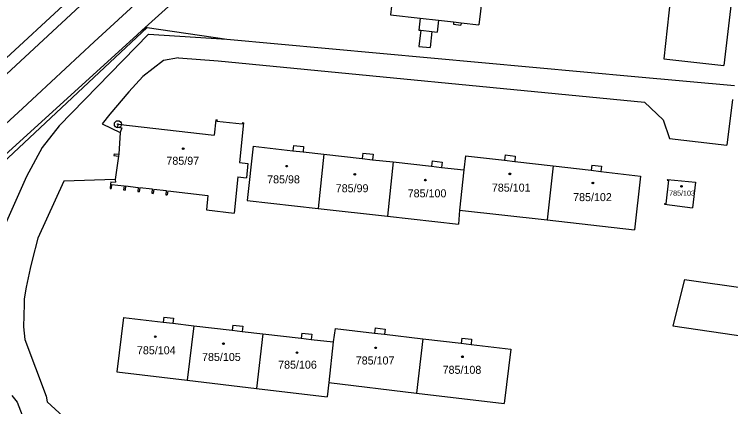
# Model space of a CAD drawing. Extents: x -593183 to -588034, y -1130415 to -1124994.
# Drawn here: x -591754 to -591601.8, y -1128752.4 to -1128669 of the extents above; entities that cross this region are included whole.
import ezdxf

# ---------------------------------------------------------------- set-up
doc = ezdxf.new("R2010")
doc.units = 0
for name, color, linetype in [('Vrstva 1', 7, 'Continuous'), ('Vrstva 19', 7, 'Continuous'), ('Vrstva 24', 7, 'Continuous'), ('Vrstva 25', 7, 'Continuous'), ('Vrstva 4', 7, 'Continuous')]:
    doc.layers.add(name, color=color, linetype=linetype)

msp = doc.modelspace()

# ---------------------------------------------------------------- linework, layer by layer
at = {"layer": 'Vrstva 1'}
for p, q in [((-591687.69, -1128637.18), (-591726.9, -1128672.47)), ((-591671.18, -1128644.17), (-591674.06, -1128669.12)), ((-591612.72, -1128648.77), (-591616.04, -1128678.47)), ((-591600.28, -1128654.18), (-591603.29, -1128679.92)), ((-591653.6, -1128656.52), (-591655.29, -1128671.27)), ((-591674.06, -1128669.12), (-591667.76, -1128669.84)), ((-591667.76, -1128669.84), (-591668.05, -1128672.37)), ((-591663.88, -1128670.29), (-591664.18, -1128672.82)), ((-591663.88, -1128670.29), (-591660.66, -1128670.65)), ((-591660.66, -1128670.65), (-591660.71, -1128671.15)), ((-591660.71, -1128671.15), (-591659.12, -1128671.33)), ((-591659.07, -1128670.84), (-591659.12, -1128671.33)), ((-591659.07, -1128670.84), (-591655.29, -1128671.27)), ((-591725.78, -1128671.86), (-591831.62, -1128771.03)), ((-591726.9, -1128672.47), (-591727.9, -1128673.37)), ((-591725.78, -1128671.86), (-591726.9, -1128672.47)), ((-591725.78, -1128671.86), (-591708.86, -1128674.29)), ((-591668.05, -1128672.37), (-591667.65, -1128672.42)), ((-591667.65, -1128672.42), (-591668.04, -1128675.85)), ((-591665.27, -1128672.69), (-591665.66, -1128676.12)), ((-591665.27, -1128672.69), (-591664.18, -1128672.82)), ((-591727.9, -1128673.37), (-591828.09, -1128764.61)), ((-591725.46, -1128673.28), (-591744.44, -1128692.77)), ((-591725.46, -1128673.28), (-591708.86, -1128674.29)), ((-591708.86, -1128674.29), (-591622.15, -1128682.25)), ((-591668.04, -1128675.85), (-591665.66, -1128676.12)), ((-591722.26, -1128678.88), (-591726.67, -1128682.26)), ((-591719.12, -1128678.3), (-591722.26, -1128678.88)), ((-591719.12, -1128678.3), (-591710.7, -1128678.93)), ((-591710.7, -1128678.93), (-591620.13, -1128687.69)), ((-591616.04, -1128678.47), (-591603.29, -1128679.92)), ((-591726.67, -1128682.26), (-591729.65, -1128685.5)), ((-591622.15, -1128682.25), (-591601.03, -1128684.19)), ((-591729.65, -1128685.5), (-591733.67, -1128690.23)), ((-591620.13, -1128687.69), (-591616.16, -1128691.49)), ((-591601.4, -1128687.16), (-591602.61, -1128696.84)), ((-591733.67, -1128690.23), (-591735.34, -1128692.31)), ((-591744.44, -1128692.77), (-591748.05, -1128697.33)), ((-591735.34, -1128692.31), (-591731.52, -1128694.16)), ((-591731.98, -1128692.39), (-591732.08, -1128693.04)), ((-591731.98, -1128692.39), (-591711.53, -1128694.75)), ((-591711.14, -1128691.46), (-591711.53, -1128694.75)), ((-591711.14, -1128691.46), (-591710.92, -1128691.48)), ((-591710.92, -1128691.48), (-591710.95, -1128691.76)), ((-591710.95, -1128691.76), (-591705.55, -1128692.34)), ((-591705.27, -1128692.09), (-591706.16, -1128700.56)), ((-591705.52, -1128692.06), (-591705.55, -1128692.34)), ((-591705.52, -1128692.06), (-591705.27, -1128692.09)), ((-591616.16, -1128691.49), (-591614.79, -1128695.4)), ((-591732.08, -1128693.04), (-591731.11, -1128693.16)), ((-591731.52, -1128694.16), (-591731.79, -1128698.79)), ((-591731.11, -1128693.16), (-591731.52, -1128694.16)), ((-591614.79, -1128695.4), (-591602.61, -1128696.84)), ((-591748.05, -1128697.33), (-591751.41, -1128703.47)), ((-591703.22, -1128697.09), (-591704.51, -1128708.64)), ((-591703.22, -1128697.09), (-591694.79, -1128698.03)), ((-591694.66, -1128696.89), (-591694.79, -1128698.03)), ((-591694.66, -1128696.89), (-591692.53, -1128697.13)), ((-591692.53, -1128697.13), (-591692.65, -1128698.27)), ((-591732.76, -1128698.68), (-591732.81, -1128699.07)), ((-591732.76, -1128698.68), (-591731.79, -1128698.79)), ((-591692.65, -1128698.27), (-591688.21, -1128698.77)), ((-591688.21, -1128698.77), (-591689.47, -1128710.32)), ((-591688.21, -1128698.77), (-591680.07, -1128699.68)), ((-591679.95, -1128698.54), (-591680.07, -1128699.68)), ((-591679.95, -1128698.54), (-591677.78, -1128698.78)), ((-591677.78, -1128698.78), (-591677.91, -1128699.93)), ((-591649.7, -1128698.92), (-591649.83, -1128700.06)), ((-591649.7, -1128698.92), (-591647.56, -1128699.17)), ((-591732.81, -1128699.07), (-591731.84, -1128699.19)), ((-591731.84, -1128699.19), (-591732.52, -1128704.13)), ((-591677.91, -1128699.93), (-591673.49, -1128700.42)), ((-591673.49, -1128700.42), (-591674.68, -1128711.97)), ((-591673.49, -1128700.42), (-591665.35, -1128701.33)), ((-591665.21, -1128700.19), (-591665.35, -1128701.33)), ((-591665.21, -1128700.19), (-591663.11, -1128700.43)), ((-591663.11, -1128700.43), (-591663.25, -1128701.57)), ((-591658.17, -1128699.09), (-591658.51, -1128702.1)), ((-591658.17, -1128699.09), (-591649.83, -1128700.06)), ((-591647.56, -1128699.17), (-591647.69, -1128700.31)), ((-591647.69, -1128700.31), (-591639.52, -1128701.25)), ((-591706.16, -1128700.56), (-591704.35, -1128700.75)), ((-591704.35, -1128700.75), (-591704.67, -1128703.77)), ((-591663.25, -1128701.57), (-591658.51, -1128702.1)), ((-591639.52, -1128701.25), (-591640.81, -1128712.74)), ((-591639.52, -1128701.25), (-591631.46, -1128702.19)), ((-591631.33, -1128701.07), (-591631.46, -1128702.19)), ((-591631.33, -1128701.07), (-591629.23, -1128701.31)), ((-591629.23, -1128701.31), (-591629.36, -1128702.43)), ((-591751.41, -1128703.47), (-591756.19, -1128714.37)), ((-591658.51, -1128702.1), (-591659.44, -1128710.63)), ((-591629.36, -1128702.43), (-591620.95, -1128703.41)), ((-591620.95, -1128703.41), (-591622.23, -1128714.85)), ((-591743.48, -1128704.53), (-591748.96, -1128716.63)), ((-591732.52, -1128704.13), (-591743.48, -1128704.53)), ((-591733.48, -1128704.61), (-591733.51, -1128705.14)), ((-591733.48, -1128704.61), (-591732.51, -1128704.73)), ((-591732.52, -1128704.13), (-591732.51, -1128704.73)), ((-591706.48, -1128703.58), (-591707.28, -1128711.27)), ((-591706.48, -1128703.58), (-591704.67, -1128703.77)), ((-591615.02, -1128704.31), (-591615.6, -1128709.29)), ((-591615.25, -1128704.13), (-591615.27, -1128704.28)), ((-591615.27, -1128704.28), (-591615.02, -1128704.31)), ((-591615.25, -1128704.13), (-591609.29, -1128704.69)), ((-591609.29, -1128704.69), (-591609.93, -1128710.19)), ((-591733.51, -1128705.14), (-591733.65, -1128706.04)), ((-591733.65, -1128706.04), (-591733.41, -1128706.06)), ((-591733.31, -1128705.17), (-591733.41, -1128706.06)), ((-591733.31, -1128705.17), (-591730.65, -1128705.47)), ((-591730.65, -1128705.47), (-591730.75, -1128706.37)), ((-591730.75, -1128706.37), (-591730.43, -1128706.4)), ((-591730.33, -1128705.51), (-591730.43, -1128706.4)), ((-591730.33, -1128705.51), (-591727.67, -1128705.82)), ((-591727.67, -1128705.82), (-591727.76, -1128706.71)), ((-591727.34, -1128705.85), (-591727.45, -1128706.75)), ((-591727.34, -1128705.85), (-591724.67, -1128706.16)), ((-591724.67, -1128706.16), (-591724.78, -1128707.05)), ((-591724.36, -1128706.2), (-591724.46, -1128707.09)), ((-591724.36, -1128706.2), (-591721.69, -1128706.5)), ((-591721.69, -1128706.5), (-591721.8, -1128707.4)), ((-591727.76, -1128706.71), (-591727.45, -1128706.75)), ((-591724.78, -1128707.05), (-591724.46, -1128707.09)), ((-591721.8, -1128707.4), (-591721.48, -1128707.43)), ((-591721.38, -1128706.54), (-591721.48, -1128707.43)), ((-591721.38, -1128706.54), (-591712.87, -1128707.52)), ((-591712.87, -1128707.52), (-591713.18, -1128710.6)), ((-591704.51, -1128708.64), (-591689.47, -1128710.32)), ((-591615.84, -1128709.26), (-591615.86, -1128709.41)), ((-591615.86, -1128709.41), (-591609.93, -1128710.19)), ((-591615.84, -1128709.26), (-591615.6, -1128709.29)), ((-591713.18, -1128710.6), (-591707.28, -1128711.27)), ((-591689.47, -1128710.32), (-591674.68, -1128711.97)), ((-591659.44, -1128710.63), (-591659.64, -1128713.65)), ((-591659.44, -1128710.63), (-591640.81, -1128712.74)), ((-591674.68, -1128711.97), (-591659.64, -1128713.65)), ((-591640.81, -1128712.74), (-591622.23, -1128714.85)), ((-591748.96, -1128716.63), (-591750.15, -1128721.3)), ((-591750.15, -1128721.3), (-591750.63, -1128723.03)), ((-591750.63, -1128723.03), (-591751.47, -1128727.03)), ((-591611.6, -1128725.41), (-591614.09, -1128735.24)), ((-591611.6, -1128725.41), (-591577.31, -1128730.26)), ((-591751.47, -1128727.03), (-591751.88, -1128729.52)), ((-591751.87, -1128730.61), (-591752.04, -1128735.47)), ((-591751.88, -1128729.52), (-591751.87, -1128730.61)), ((-591730.8, -1128733.48), (-591732.2, -1128745.02)), ((-591730.8, -1128733.48), (-591722.37, -1128734.47)), ((-591722.24, -1128733.37), (-591722.37, -1128734.47)), ((-591722.24, -1128733.37), (-591720.17, -1128733.61)), ((-591720.17, -1128733.61), (-591720.3, -1128734.71)), ((-591720.3, -1128734.71), (-591715.86, -1128735.22)), ((-591715.86, -1128735.22), (-591717.23, -1128746.79)), ((-591715.86, -1128735.22), (-591707.7, -1128736.18)), ((-591707.57, -1128735.08), (-591707.7, -1128736.18)), ((-591707.57, -1128735.08), (-591705.46, -1128735.31)), ((-591705.46, -1128735.31), (-591705.59, -1128736.43)), ((-591614.09, -1128735.24), (-591576.01, -1128740.85)), ((-591752.04, -1128735.47), (-591751.73, -1128738.13)), ((-591705.59, -1128736.43), (-591701.19, -1128736.94)), ((-591701.19, -1128736.94), (-591702.52, -1128748.53)), ((-591701.19, -1128736.94), (-591693.03, -1128737.89)), ((-591692.9, -1128736.8), (-591693.03, -1128737.89)), ((-591692.9, -1128736.8), (-591690.8, -1128737.05)), ((-591685.83, -1128735.8), (-591686.26, -1128738.68)), ((-591685.83, -1128735.8), (-591677.45, -1128736.79)), ((-591677.31, -1128735.67), (-591677.45, -1128736.79)), ((-591677.31, -1128735.67), (-591675.18, -1128735.92)), ((-591675.18, -1128735.92), (-591675.31, -1128737.04)), ((-591751.73, -1128738.13), (-591747.22, -1128750.19)), ((-591690.8, -1128737.05), (-591690.93, -1128738.14)), ((-591690.93, -1128738.14), (-591686.26, -1128738.68)), ((-591675.31, -1128737.04), (-591667.18, -1128738)), ((-591667.18, -1128738), (-591668.55, -1128749.52)), ((-591667.18, -1128738), (-591659.06, -1128738.96)), ((-591658.93, -1128737.84), (-591659.06, -1128738.96)), ((-591658.93, -1128737.84), (-591656.84, -1128738.08)), ((-591656.84, -1128738.08), (-591656.97, -1128739.2)), ((-591686.26, -1128738.68), (-591687.19, -1128747.31)), ((-591656.97, -1128739.2), (-591648.54, -1128740.2)), ((-591648.54, -1128740.2), (-591649.91, -1128751.72)), ((-591732.2, -1128745.02), (-591717.23, -1128746.79)), ((-591717.23, -1128746.79), (-591702.52, -1128748.53)), ((-591687.19, -1128747.31), (-591687.55, -1128750.3)), ((-591687.19, -1128747.31), (-591668.55, -1128749.52)), ((-591702.52, -1128748.53), (-591687.55, -1128750.3)), ((-591754.52, -1128750.07), (-591753.37, -1128751.49)), ((-591747.22, -1128750.19), (-591746.97, -1128751.41)), ((-591668.55, -1128749.52), (-591649.91, -1128751.72)), ((-591753.37, -1128751.49), (-591741.87, -1128781.26)), ((-591746.97, -1128751.41), (-591742.78, -1128755.28))]:
    msp.add_line(p, q, dxfattribs=at)
at = {"layer": 'Vrstva 24'}
for radius in [0.75, 0.0903]:
    msp.add_circle((-591731.98, -1128692.39), radius, dxfattribs=at)
at = {"layer": 'Vrstva 25'}
for centre, radius in [((-591718.1, -1128697.58), 0.175), ((-591718.1, -1128697.58), 0.15), ((-591696.13, -1128701.31), 0.175), ((-591696.13, -1128701.31), 0.15), ((-591681.65, -1128703.05), 0.175), ((-591681.65, -1128703.05), 0.15), ((-591648.72, -1128702.95), 0.175), ((-591648.72, -1128702.95), 0.15), ((-591666.66, -1128704.27), 0.175), ((-591666.66, -1128704.27), 0.15), ((-591631.09, -1128704.88), 0.175), ((-591631.09, -1128704.88), 0.15), ((-591612.26, -1128705.6), 0.175), ((-591612.26, -1128705.6), 0.15), ((-591724.04, -1128737.56), 0.175), ((-591724.04, -1128737.56), 0.15), ((-591709.55, -1128739.02), 0.175), ((-591709.55, -1128739.02), 0.15), ((-591677.21, -1128739.92), 0.175), ((-591677.21, -1128739.92), 0.15), ((-591693.94, -1128740.93), 0.175), ((-591693.94, -1128740.93), 0.15), ((-591658.79, -1128741.83), 0.175), ((-591658.79, -1128741.83), 0.15)]:
    msp.add_circle(centre, radius, dxfattribs=at)
at = {"layer": 'Vrstva 4'}
for p, q in [((-591732.24, -1128656.62), (-591773.66, -1128694.87)), ((-591730.54, -1128658.41), (-591835.71, -1128756.1)), ((-591721.84, -1128660.87), (-591736.99, -1128674.87)), ((-591667.76, -1128669.84), (-591663.88, -1128670.29)), ((-591660.66, -1128670.65), (-591659.07, -1128670.84)), ((-591667.65, -1128672.42), (-591665.27, -1128672.69)), ((-591736.99, -1128674.87), (-591752.22, -1128689.04)), ((-591752.22, -1128689.04), (-591767.51, -1128703.08)), ((-591731.79, -1128698.79), (-591731.84, -1128699.19)), ((-591694.79, -1128698.03), (-591692.65, -1128698.27)), ((-591680.07, -1128699.68), (-591677.91, -1128699.93)), ((-591649.83, -1128700.06), (-591647.69, -1128700.31)), ((-591665.35, -1128701.33), (-591663.25, -1128701.57)), ((-591631.46, -1128702.19), (-591629.36, -1128702.43)), ((-591722.37, -1128734.47), (-591720.3, -1128734.71)), ((-591707.7, -1128736.18), (-591705.59, -1128736.43)), ((-591677.45, -1128736.79), (-591675.31, -1128737.04)), ((-591693.03, -1128737.89), (-591690.93, -1128738.14)), ((-591659.06, -1128738.96), (-591656.97, -1128739.2))]:
    msp.add_line(p, q, dxfattribs=at)

# ---------------------------------------------------------------- texts
at = {"layer": 'Vrstva 19'}
for s, height, p in [('785/97', 1.7, (-591721.67, -1128701.01)), ('785/98', 1.7, (-591700.27, -1128704.96)), ('785/101', 1.7, (-591652.54, -1128706.72)), ('785/99', 1.7, (-591685.7, -1128706.85)), ('785/100', 1.7, (-591670.42, -1128707.93)), ('785/103', 1.1, (-591614.89, -1128707.6)), ('785/102', 1.7, (-591635.28, -1128708.74)), ('785/104', 1.7, (-591727.93, -1128741.29)), ('785/105', 1.7, (-591714.1, -1128742.71)), ('785/106', 1.7, (-591697.94, -1128744.35)), ('785/107', 1.7, (-591681.45, -1128743.46)), ('785/108', 1.7, (-591663, -1128745.44))]:
    msp.add_text(s, height=height, dxfattribs=at).set_placement(p)

doc.saveas('drawing.dxf')
